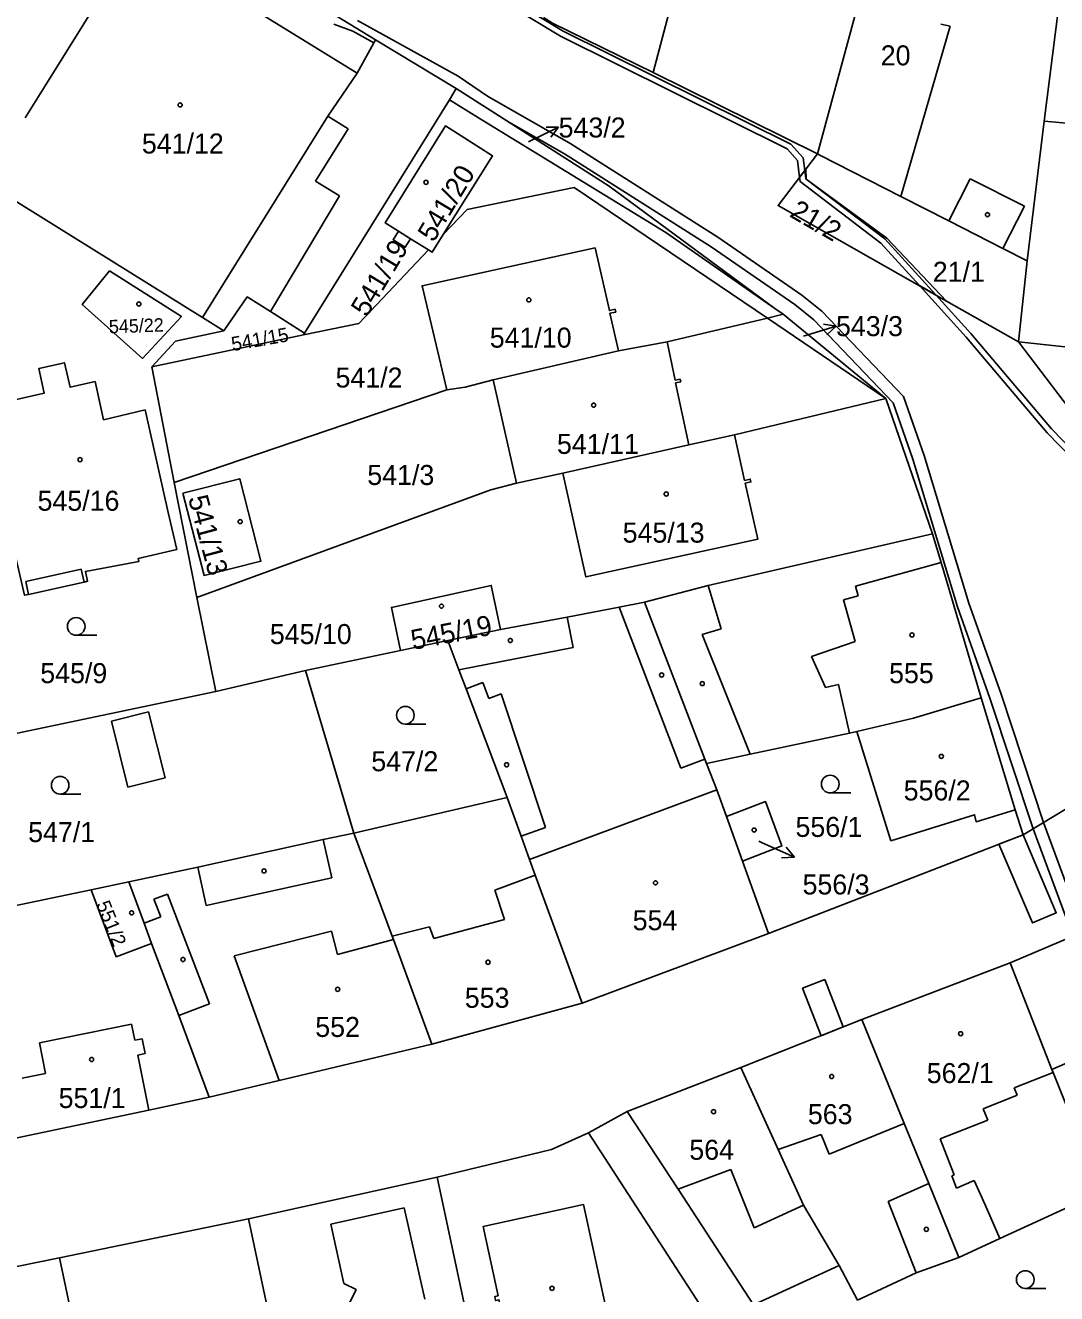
# Model space of a CAD drawing. Extents: x -756746 to -753363, y -1166406 to -1161727.
# Drawn here: x -754082.6 to -753995, y -1162776.4 to -1162668.6 of the extents above; entities that cross this region are included whole.
import ezdxf

# ---------------------------------------------------------------- set-up
doc = ezdxf.new("R2010")
doc.units = 0
for name, color, linetype in [('Hranice parcel', 7, 'Continuous'), ('Parcelní čísla', 7, 'Continuous'), ('Pop  PČ popisy', 7, 'Continuous'), ('Vnitřní kresba', 7, 'Continuous'), ('Věcná břemena k části', 7, 'Continuous'), ('Značky budov', 7, 'Continuous'), ('Značky kultur', 7, 'Continuous')]:
    doc.layers.add(name, color=color, linetype=linetype)

msp = doc.modelspace()

# ---------------------------------------------------------------- linework, layer by layer
at = {"layer": 'Hranice parcel'}
for p, q in [((-754045.98, -1162674.01), (-754052.83, -1162669.89)), ((-754046.56, -1162674.98), (-754045.98, -1162674.01)), ((-754058.86, -1162694.82), (-754046.56, -1162674.98)), ((-753997.49, -1162688.66), (-753996.03, -1162676.8)), ((-753989.94, -1162677.35), (-753996.03, -1162676.8)), ((-754016.28, -1162680.86), (-754015.3, -1162679.57)), ((-753997.49, -1162688.66), (-753998.23, -1162695.54)), ((-753998.23, -1162695.54), (-754004.32, -1162692.08)), ((-754019.53, -1162693.54), (-754018.2, -1162693.18)), ((-754018.2, -1162693.18), (-754018.92, -1162692.71)), ((-754009.49, -1162700.36), (-754018.2, -1162693.18)), ((-754028.07, -1162695.55), (-754019.53, -1162693.54)), ((-754009.49, -1162700.36), (-754019.53, -1162693.54)), ((-754058.95, -1162694.96), (-754071.84, -1162697.66)), ((-754069.81, -1162695.48), (-754071.84, -1162697.66)), ((-754065.71, -1162694.61), (-754069.81, -1162695.48)), ((-754058.86, -1162694.82), (-754058.95, -1162694.96)), ((-754032.19, -1162696.31), (-754028.07, -1162695.55)), ((-753998.23, -1162695.54), (-753987.21, -1162710.06)), ((-754042.83, -1162698.77), (-754032.19, -1162696.31)), ((-754071.84, -1162697.66), (-754069.95, -1162707.5)), ((-754040.85, -1162707.57), (-754042.83, -1162698.77)), ((-754069.95, -1162707.5), (-754046.78, -1162699.63)), ((-754022.35, -1162703.45), (-754009.49, -1162700.36)), ((-754005.52, -1162711.86), (-754009.49, -1162700.36)), ((-754040.85, -1162707.57), (-754036.92, -1162706.71)), ((-754069.95, -1162707.5), (-754068, -1162717.28)), ((-754082.31, -1162717.02), (-754077.58, -1162715.96)), ((-754068, -1162717.28), (-754066.4, -1162725.27)), ((-754046.68, -1162720.92), (-754042.22, -1162719.99)), ((-753968.56, -1162719.71), (-753997.83, -1162737.45)), ((-754050.7, -1162721.79), (-754046.68, -1162720.92)), ((-754058.79, -1162723.49), (-754050.7, -1162721.79)), ((-754066.4, -1162725.27), (-754058.79, -1162723.49)), ((-754054.67, -1162737.3), (-754058.79, -1162723.49)), ((-754066.4, -1162725.27), (-754086.75, -1162729.54)), ((-754041.66, -1162734.26), (-754045.13, -1162725.04)), ((-753998.49, -1162735.31), (-754001.4, -1162725.81)), ((-754054.67, -1162737.3), (-754041.66, -1162734.26)), ((-753997.83, -1162737.45), (-753998.49, -1162735.31)), ((-754021.67, -1162739.68), (-754023.03, -1162735.89)), ((-754019.45, -1162745.83), (-753997.83, -1162737.45)), ((-754019.45, -1162745.83), (-754021.67, -1162739.68)), ((-754076.98, -1162742.12), (-754073.8, -1162741.45)), ((-754088.43, -1162744.51), (-754076.98, -1162742.12)), ((-753991.31, -1162745.09), (-753998.93, -1162748.33)), ((-754035.29, -1162751.76), (-754019.45, -1162745.83)), ((-753998.93, -1162748.33), (-754011.53, -1162753.15)), ((-754048.06, -1162755.22), (-754035.29, -1162751.76)), ((-754011.53, -1162753.15), (-754021.8, -1162757.21)), ((-754021.8, -1162757.21), (-754031.45, -1162760.95)), ((-754031.45, -1162760.95), (-754034.74, -1162762.76)), ((-754012.06, -1162797.75), (-754034.74, -1162762.76)), ((-754047.59, -1162766.54), (-754063.62, -1162770.07)), ((-754039.68, -1162803.65), (-754047.59, -1162766.54)), ((-754063.62, -1162770.07), (-754079.68, -1162773.38)), ((-754055.73, -1162807.07), (-754063.62, -1162770.07)), ((-754079.68, -1162773.38), (-754095.74, -1162776.67)), ((-754072.88, -1162805.31), (-754079.68, -1162773.38))]:
    msp.add_line(p, q, dxfattribs=at)
for points in [[(-754006.98, -1162639.18), (-754007.74, -1162646.78), (-754008.32, -1162653.55), (-754008.82, -1162657.57), (-754009.24, -1162657.57), (-754010.03, -1162660.11), (-754015.3, -1162679.57)], [(-753996.03, -1162676.8), (-753994.85, -1162667.41), (-753994.97, -1162667.4), (-753993.9, -1162661.69), (-753993.55, -1162659.57), (-753992.14, -1162659.9), (-753991.53, -1162658.03), (-753988.34, -1162642.16)], [(-754052.83, -1162669.89), (-754081.8, -1162652.17), (-754086.54, -1162655.96)], [(-754052.83, -1162669.89), (-754054.4, -1162672.71), (-754070.3, -1162662.89), (-754072.99, -1162661.09), (-754074.32, -1162663.22)], [(-754074.32, -1162663.22), (-754081.04, -1162674.01), (-754082.6, -1162676.51)], [(-754038.56, -1162667.97), (-754037.8, -1162668.46), (-754029.26, -1162672.65), (-754015.3, -1162679.57)], [(-754018.92, -1162692.71), (-754032.99, -1162682.31), (-754045.98, -1162674.01)], [(-754018.92, -1162692.71), (-754028.18, -1162686.25), (-754044.08, -1162676.5), (-754046.56, -1162674.98)], [(-754048.32, -1162687.74), (-754049.86, -1162686.78), (-754050.31, -1162687.51), (-754051.34, -1162686.87), (-754050.88, -1162686.14), (-754052, -1162685.44), (-754046.9, -1162677.2), (-754042.9, -1162679.73), (-754047.08, -1162686.43)], [(-754015.3, -1162679.57), (-754015.03, -1162679.71), (-754008.22, -1162683.18), (-754004.14, -1162685.27), (-753999.55, -1162687.61), (-753997.49, -1162688.66)], [(-754004.32, -1162692.08), (-754018.64, -1162683.96), (-754016.28, -1162680.86)], [(-754016.28, -1162680.86), (-754016.24, -1162681.73), (-754009.39, -1162686.74), (-754004.32, -1162692.08)], [(-754086.01, -1162681.98), (-754067.52, -1162693.49), (-754065.71, -1162694.61)], [(-754019.53, -1162693.54), (-754035.97, -1162682.44), (-754045.04, -1162684.29), (-754047.08, -1162686.43)], [(-754047.08, -1162686.43), (-754048.01, -1162687.93), (-754048.32, -1162687.74)], [(-754048.32, -1162687.74), (-754054.25, -1162693.98), (-754058.95, -1162694.96)], [(-754046.78, -1162699.63), (-754048.88, -1162690.78), (-754034.18, -1162687.57), (-754032.97, -1162692.89), (-754032.48, -1162692.78), (-754032.43, -1162693.01), (-754032.92, -1162693.12), (-754032.19, -1162696.31)], [(-754075.42, -1162689.51), (-754077.75, -1162692.36), (-754072.64, -1162696.96), (-754069.32, -1162693.39), (-754075.42, -1162689.51)], [(-754065.71, -1162694.61), (-754063.73, -1162691.73), (-754061.75, -1162692.97), (-754058.86, -1162694.82)], [(-753983.14, -1162697.21), (-753989.58, -1162696.46), (-753989.67, -1162697.34), (-753991.47, -1162697.15), (-753991.37, -1162696.27), (-753998.23, -1162695.54)], [(-754077.58, -1162715.96), (-754077.29, -1162715.89), (-754077.48, -1162715.06), (-754072.93, -1162714.2), (-754072.99, -1162713.95), (-754069.72, -1162713.18), (-754070.45, -1162710.06), (-754072.41, -1162701.33), (-754075.93, -1162702.16), (-754076.66, -1162698.93), (-754078.78, -1162699.41), (-754079.26, -1162697.32), (-754081.44, -1162697.82), (-754080.97, -1162699.91), (-754086.32, -1162701.12), (-754085.33, -1162705.51), (-754082.64, -1162717.08), (-754082.31, -1162717.02)], [(-754042.83, -1162698.77), (-754045.21, -1162699.39), (-754046.78, -1162699.63)], [(-754022.35, -1162703.45), (-754021.49, -1162707.32), (-754021, -1162707.21), (-754020.94, -1162707.45), (-754021.43, -1162707.56), (-754020.37, -1162712.32), (-754034.96, -1162715.53), (-754036.92, -1162706.71)], [(-754036.92, -1162706.71), (-754026.23, -1162704.31), (-754022.35, -1162703.45)], [(-754069.2, -1162708.42), (-754064.37, -1162707.18), (-754062.57, -1162714.19), (-754067.39, -1162715.4), (-754069.2, -1162708.42)], [(-754068, -1162717.28), (-754043.03, -1162708.11), (-754040.85, -1162707.57)], [(-754029.98, -1162717.68), (-754024.59, -1162716.26), (-754005.52, -1162711.86)], [(-754001.4, -1162725.81), (-754004.8, -1162714.3), (-754005.52, -1162711.86)], [(-754050.7, -1162721.79), (-754051.48, -1162718.11), (-754043.01, -1162716.25), (-754042.22, -1162719.99)], [(-754042.22, -1162719.99), (-754036.55, -1162718.95), (-754032.14, -1162718.1), (-754029.98, -1162717.68)], [(-754024.71, -1162731.38), (-754024.85, -1162731), (-754029.98, -1162717.68)], [(-754045.13, -1162725.04), (-754045.75, -1162723.41), (-754046.68, -1162720.92)], [(-754011.96, -1162728.65), (-754007.14, -1162727.53), (-754001.4, -1162725.81)], [(-754024.71, -1162731.38), (-754021.02, -1162730.59), (-754012.56, -1162728.79), (-754011.96, -1162728.65)], [(-753998.49, -1162735.31), (-754001.82, -1162736.33), (-754001.95, -1162735.74), (-754009.05, -1162737.94), (-754011.96, -1162728.65)], [(-754023.03, -1162735.89), (-754023.85, -1162733.62), (-754024.71, -1162731.38)], [(-754035.29, -1162751.76), (-754039.28, -1162740.88), (-754039.76, -1162739.53), (-754040.47, -1162737.55), (-754041.66, -1162734.26)], [(-754023.03, -1162735.89), (-754019.72, -1162734.62), (-754018.32, -1162738.39), (-754021.67, -1162739.68)], [(-754073.8, -1162741.45), (-754067.94, -1162740.18), (-754057.29, -1162737.84), (-754054.67, -1162737.3)], [(-754048.06, -1162755.22), (-754051.32, -1162746.34), (-754051.42, -1162746.06), (-754054.67, -1162737.3)], [(-754071.85, -1162746.69), (-754072.49, -1162744.94), (-754073.8, -1162741.45)], [(-754071.85, -1162746.69), (-754074.87, -1162747.81), (-754076.98, -1162742.12)], [(-754066.95, -1162759.75), (-754069.55, -1162752.79), (-754071.85, -1162746.69)], [(-753998.93, -1162748.33), (-753995.39, -1162757.38), (-753995.28, -1162757.65), (-753992.99, -1162763.37)], [(-754011.53, -1162753.15), (-754007.92, -1162761.97), (-754005.84, -1162767.08), (-754003.28, -1162773.35)], [(-754066.95, -1162759.75), (-754061.02, -1162758.33), (-754048.06, -1162755.22)], [(-754021.8, -1162757.21), (-754018.63, -1162764.19), (-754016.47, -1162768.92), (-754013.46, -1162774.04), (-754011.88, -1162776.98)], [(-754084.49, -1162763.45), (-754072.1, -1162760.83), (-754066.95, -1162759.75)], [(-754031.45, -1162760.95), (-754027.14, -1162767.56), (-754020.74, -1162777.38), (-754018.94, -1162780.21)], [(-754034.74, -1162762.76), (-754037.89, -1162764.19), (-754047.59, -1162766.54)], [(-754042.42, -1162776.61), (-754043.69, -1162770.74), (-754035.16, -1162768.87), (-754032.28, -1162782.17), (-754040.82, -1162784.02), (-754042.35, -1162776.95), (-754042.64, -1162777.02), (-754042.71, -1162776.68), (-754042.42, -1162776.61)], [(-753991.22, -1162767.81), (-753999.79, -1162771.75), (-754003.28, -1162773.35)], [(-754003.28, -1162773.35), (-754006.9, -1162774.66), (-754011.88, -1162776.98)]]:
    msp.add_lwpolyline(points, dxfattribs=at)
at = {"layer": 'Pop  PČ popisy'}
for p, q in [((-754039.85, -1162678.56), (-754037.29, -1162677.31)), ((-754037.29, -1162677.31), (-754038.35, -1162677.3)), ((-754037.29, -1162677.31), (-754037.93, -1162678.16)), ((-754016.49, -1162695.06), (-754013.71, -1162694.21)), ((-754013.71, -1162694.21), (-754014.78, -1162694.03)), ((-754013.71, -1162694.21), (-754014.49, -1162694.96)), ((-754020.26, -1162737.99), (-754019.98, -1162738.12)), ((-754019.98, -1162738.12), (-754017.24, -1162739.34)), ((-754017.24, -1162739.34), (-754017.95, -1162738.48)), ((-754017.24, -1162739.34), (-754018.36, -1162739.39))]:
    msp.add_line(p, q, dxfattribs=at)
at = {"layer": 'Vnitřní kresba'}
for p, q in [((-754029.26, -1162672.65), (-754026.7, -1162662.95)), ((-754004.82, -1162668.54), (-754004.02, -1162668.71)), ((-754004.02, -1162668.71), (-754008.22, -1162683.18)), ((-754056.87, -1162676.38), (-754054.4, -1162672.71)), ((-754067.52, -1162693.49), (-754056.87, -1162676.38)), ((-754056.87, -1162676.38), (-754055.16, -1162677.44)), ((-754055.16, -1162677.44), (-754057.93, -1162681.88)), ((-754057.93, -1162681.88), (-754055.89, -1162683.15)), ((-754004.14, -1162685.27), (-754002.31, -1162681.68)), ((-754002.31, -1162681.68), (-753997.72, -1162684.02)), ((-754055.89, -1162683.15), (-754061.75, -1162692.97)), ((-753997.72, -1162684.02), (-753999.55, -1162687.61)), ((-754049.86, -1162686.78), (-754050.88, -1162686.14)), ((-754028.07, -1162695.55), (-754027.38, -1162698.81)), ((-754027.38, -1162698.81), (-754026.96, -1162698.72)), ((-754026.96, -1162698.72), (-754026.91, -1162698.95)), ((-754026.91, -1162698.95), (-754027.34, -1162699.04)), ((-754027.34, -1162699.04), (-754026.23, -1162704.31)), ((-754082.55, -1162715.91), (-754077.83, -1162714.86)), ((-754077.83, -1162714.86), (-754077.58, -1162715.96)), ((-754004.8, -1162714.3), (-754012.06, -1162716.31)), ((-754082.31, -1162717.02), (-754082.55, -1162715.91)), ((-754024.59, -1162716.26), (-754023.47, -1162719.93)), ((-754011.84, -1162717.12), (-754013.09, -1162717.47)), ((-754012.06, -1162716.31), (-754011.84, -1162717.12)), ((-754026.89, -1162731.79), (-754032.14, -1162718.1)), ((-754013.09, -1162717.47), (-754012.1, -1162721.02)), ((-754036.55, -1162718.95), (-754036.05, -1162721.51)), ((-754023.47, -1162719.93), (-754025.1, -1162720.43)), ((-754025.1, -1162720.43), (-754021.02, -1162730.59)), ((-754012.1, -1162721.02), (-754015.81, -1162722.28)), ((-754036.05, -1162721.51), (-754045.75, -1162723.41)), ((-754015.81, -1162722.28), (-754014.61, -1162724.93)), ((-754045.13, -1162725.04), (-754043.73, -1162724.51)), ((-754043.73, -1162724.51), (-754043.22, -1162725.87)), ((-754014.61, -1162724.93), (-754013.52, -1162724.67)), ((-754013.52, -1162724.67), (-754012.56, -1162728.79)), ((-754043.22, -1162725.87), (-754042.17, -1162725.47)), ((-754042.17, -1162725.47), (-754038.4, -1162736.81)), ((-754075.26, -1162727.78), (-754072.11, -1162727)), ((-754073.88, -1162733.38), (-754075.26, -1162727.78)), ((-754072.11, -1162727), (-754070.71, -1162732.59)), ((-754024.85, -1162731), (-754026.89, -1162731.79)), ((-754070.71, -1162732.59), (-754073.88, -1162733.38)), ((-754039.76, -1162739.53), (-754023.85, -1162733.62)), ((-754038.4, -1162736.81), (-754040.47, -1162737.55)), ((-754056.55, -1162741.11), (-754057.29, -1162737.84)), ((-754067.94, -1162740.18), (-754067.22, -1162743.46)), ((-754067.22, -1162743.46), (-754056.55, -1162741.11)), ((-754039.28, -1162740.88), (-754042.69, -1162742.15)), ((-754071.65, -1162742.9), (-754070.51, -1162742.48)), ((-754071.08, -1162744.41), (-754071.65, -1162742.9)), ((-754070.51, -1162742.48), (-754066.94, -1162751.81)), ((-754042.69, -1162742.15), (-754041.88, -1162744.64)), ((-754072.49, -1162744.94), (-754071.08, -1162744.41)), ((-754041.88, -1162744.64), (-754047.88, -1162746.24)), ((-754056.57, -1162745.62), (-754064.83, -1162747.74)), ((-754056.07, -1162747.6), (-754056.57, -1162745.62)), ((-754051.42, -1162746.06), (-754048.24, -1162745.25)), ((-754048.24, -1162745.25), (-754047.88, -1162746.24)), ((-754051.32, -1162746.34), (-754056.07, -1162747.6)), ((-754064.83, -1162747.74), (-754061.02, -1162758.33)), ((-754066.94, -1162751.81), (-754069.55, -1162752.79)), ((-754081.37, -1162755.13), (-754073.56, -1162753.54)), ((-754073.56, -1162753.54), (-754073.29, -1162754.9)), ((-754073.29, -1162754.9), (-754072.66, -1162754.78)), ((-754072.66, -1162754.78), (-754072.4, -1162756.04)), ((-753995.39, -1162757.38), (-753988, -1162754.16)), ((-754080.87, -1162757.73), (-754081.37, -1162755.13)), ((-754072.4, -1162756.04), (-754073.03, -1162756.17)), ((-754073.03, -1162756.17), (-754072.1, -1162760.83)), ((-754082.84, -1162758.13), (-754080.87, -1162757.73)), ((-753995.28, -1162757.65), (-753998.58, -1162758.94)), ((-753998.58, -1162758.94), (-753998.33, -1162759.57)), ((-753998.33, -1162759.57), (-754001.21, -1162760.72)), ((-754001.21, -1162760.72), (-754000.83, -1162761.69)), ((-754014.31, -1162764.58), (-754007.92, -1162761.97)), ((-754000.83, -1162761.69), (-754004.88, -1162763.28)), ((-754018.63, -1162764.19), (-754014.99, -1162762.92)), ((-754014.99, -1162762.92), (-754014.31, -1162764.58)), ((-754004.88, -1162763.28), (-754003.67, -1162766.34)), ((-754027.14, -1162767.56), (-754022.64, -1162765.89)), ((-754022.64, -1162765.89), (-754020.67, -1162770.85)), ((-754003.67, -1162766.34), (-754003.89, -1162766.43)), ((-754003.89, -1162766.43), (-754003.48, -1162767.48)), ((-754009.29, -1162768.6), (-754005.84, -1162767.08)), ((-754003.48, -1162767.48), (-754001.97, -1162766.81)), ((-754001.97, -1162766.81), (-754001.05, -1162768.88)), ((-754006.9, -1162774.66), (-754009.29, -1162768.6)), ((-754001.05, -1162768.88), (-753999.79, -1162771.75)), ((-754056.63, -1162770.52), (-754050.4, -1162769.15)), ((-754050.4, -1162769.15), (-754048.64, -1162776.91)), ((-754020.67, -1162770.85), (-754016.47, -1162768.92)), ((-754055.53, -1162775.56), (-754056.63, -1162770.52)), ((-754020.74, -1162777.38), (-754013.46, -1162774.04)), ((-754054.48, -1162776.08), (-754055.53, -1162775.56)), ((-754055.16, -1162777.46), (-754054.48, -1162776.08))]:
    msp.add_line(p, q, dxfattribs=at)
at = {"layer": 'Věcná břemena k části'}
for points in [[(-754052.64, -1162660.2), (-754037.13, -1162669.57), (-754017.87, -1162679.15), (-754016.99, -1162680.13), (-754016.81, -1162681.56), (-754016.38, -1162680.98), (-754016.51, -1162679.91), (-754017.57, -1162678.75), (-754036.89, -1162669.13), (-754052.38, -1162659.78)], [(-754056.38, -1162668.55), (-754054.77, -1162669.15), (-754052.97, -1162670.14), (-754052.83, -1162669.89), (-754045.98, -1162674.01), (-754041.46, -1162676.9), (-754036.77, -1162679.58), (-754024.32, -1162687.47), (-754017.23, -1162692.37), (-754015.59, -1162693.68), (-754008.87, -1162700.74), (-754007.19, -1162705.53), (-754003.41, -1162718.07), (-754000.64, -1162725.82), (-753996.97, -1162736.93), (-753994.16, -1162744.49)], [(-753993.4, -1162743.67), (-753996.1, -1162736.4), (-753999.7, -1162725.5), (-754002.45, -1162717.75), (-754006.23, -1162705.21), (-754007.99, -1162700.2), (-754014.91, -1162692.94), (-754016.63, -1162691.57), (-754023.76, -1162686.65), (-754036.25, -1162678.72), (-754043.33, -1162674.68), (-754045.81, -1162672.98), (-754054.35, -1162668.23)], [(-753984.11, -1162714.57), (-753995.41, -1162702.93), (-754002.27, -1162694.84), (-754005.25, -1162691.56), (-754006.63, -1162690.77), (-754002.65, -1162695.16), (-753995.79, -1162703.27), (-753984.37, -1162715.01)]]:
    msp.add_lwpolyline(points, dxfattribs=at)
for points in [[(-754006.63, -1162690.77), (-754005.25, -1162691.56), (-754009.58, -1162686.79), (-754016.24, -1162681.73), (-754016.29, -1162681.66), (-754016.38, -1162680.98), (-754016.81, -1162681.56), (-754016.77, -1162681.92), (-754009.92, -1162687.15)], [(-753999.89, -1162738.25), (-753997.04, -1162744.93), (-753995.01, -1162744.07), (-753997.83, -1162737.45)], [(-754014.67, -1162749.74), (-754016.56, -1162750.48), (-754014.99, -1162754.52), (-754013.11, -1162753.77)]]:
    msp.add_lwpolyline(points, close=True, dxfattribs=at)
at = {"layer": 'Značky budov'}
for centre in [(-754069.43, -1162675.41), (-754048.55, -1162681.99), (-754000.85, -1162684.74), (-754072.94, -1162692.33), (-754039.81, -1162691.98), (-754034.3, -1162700.93), (-754077.93, -1162705.56), (-754028.14, -1162708.48), (-754064.33, -1162710.82), (-754047.23, -1162718.01), (-754007.27, -1162720.46), (-754041.38, -1162720.93), (-754028.53, -1162723.86), (-754025.08, -1162724.59), (-754004.77, -1162730.78), (-754041.7, -1162731.49), (-754020.67, -1162737.04), (-754062.3, -1162740.51), (-754029.05, -1162741.52), (-754073.55, -1162744.07), (-754069.19, -1162748.04), (-754043.28, -1162748.27), (-754056.05, -1162750.57), (-754003.13, -1162754.35), (-754076.95, -1162756.54), (-754014.08, -1162757.98), (-754024.12, -1162760.97), (-754006.05, -1162770.97), (-754037.84, -1162775.98)]:
    msp.add_circle(centre, 0.175, dxfattribs=at)
at = {"layer": 'Značky kultur'}
for p, q in [((-754078.26, -1162720.48), (-754076.51, -1162720.48)), ((-754050.3, -1162728.03), (-754048.55, -1162728.03)), ((-754079.62, -1162733.98), (-754077.87, -1162733.98)), ((-754014.21, -1162733.88), (-754012.46, -1162733.88)), ((-753997.64, -1162775.99), (-753995.89, -1162775.99))]:
    msp.add_line(p, q, dxfattribs=at)
for centre in [(-754078.26, -1162719.73), (-754050.3, -1162727.28), (-754079.62, -1162733.23), (-754014.21, -1162733.13), (-753997.64, -1162775.24)]:
    msp.add_circle(centre, 0.75, dxfattribs=at)

# ---------------------------------------------------------------- texts
at = {"layer": 'Parcelní čísla'}
for s, p in [('20', (-754009.92, -1162672.05)), ('543/2', (-754037.28, -1162678.18)), ('541/12', (-754072.68, -1162679.54)), ('21/1', (-754005.5, -1162690.44)), ('543/3', (-754013.72, -1162695.06)), ('541/10', (-754043.13, -1162696.04)), ('541/2', (-754056.23, -1162699.43)), ('541/11', (-754037.42, -1162705.07)), ('541/3', (-754053.53, -1162707.71)), ('545/16', (-754081.54, -1162709.9)), ('545/13', (-754031.84, -1162712.61)), ('545/10', (-754061.81, -1162721.23)), ('545/9', (-754081.31, -1162724.55)), ('555', (-754009.21, -1162724.55)), ('547/2', (-754053.19, -1162732.04)), ('556/2', (-754007.97, -1162734.52)), ('547/1', (-754082.34, -1162738.06)), ('556/1', (-754017.16, -1162737.62)), ('556/3', (-754016.56, -1162742.51)), ('554', (-754030.99, -1162745.55)), ('553', (-754045.25, -1162752.14)), ('552', (-754057.95, -1162754.62)), ('562/1', (-754006.01, -1162758.54)), ('551/1', (-754079.75, -1162760.66)), ('563', (-754016.11, -1162762.03)), ('564', (-754026.18, -1162765.06))]:
    msp.add_text(s, height=1.7, dxfattribs=at).set_placement(p)
for s, height, rotation, p in [('541/20', 1.7, 59, (-754047.9, -1162687.16)), ('21/2', 1.7, 330, (-754017.75, -1162684.86)), ('541/19', 1.7, 59, (-754053.57, -1162693.51)), ('545/22', 1.139, 2, (-754075.46, -1162694.83)), ('541/15', 1.2, 10, (-754064.97, -1162696.34)), ('541/13', 1.7, 285, (-754068.77, -1162708.82)), ('545/19', 1.7, 11, (-754049.65, -1162721.74)), ('551/2', 1.2, 292, (-754076.58, -1162743.33))]:
    msp.add_text(s, height=height, rotation=rotation, dxfattribs=at).set_placement(p)

doc.saveas('drawing.dxf')
